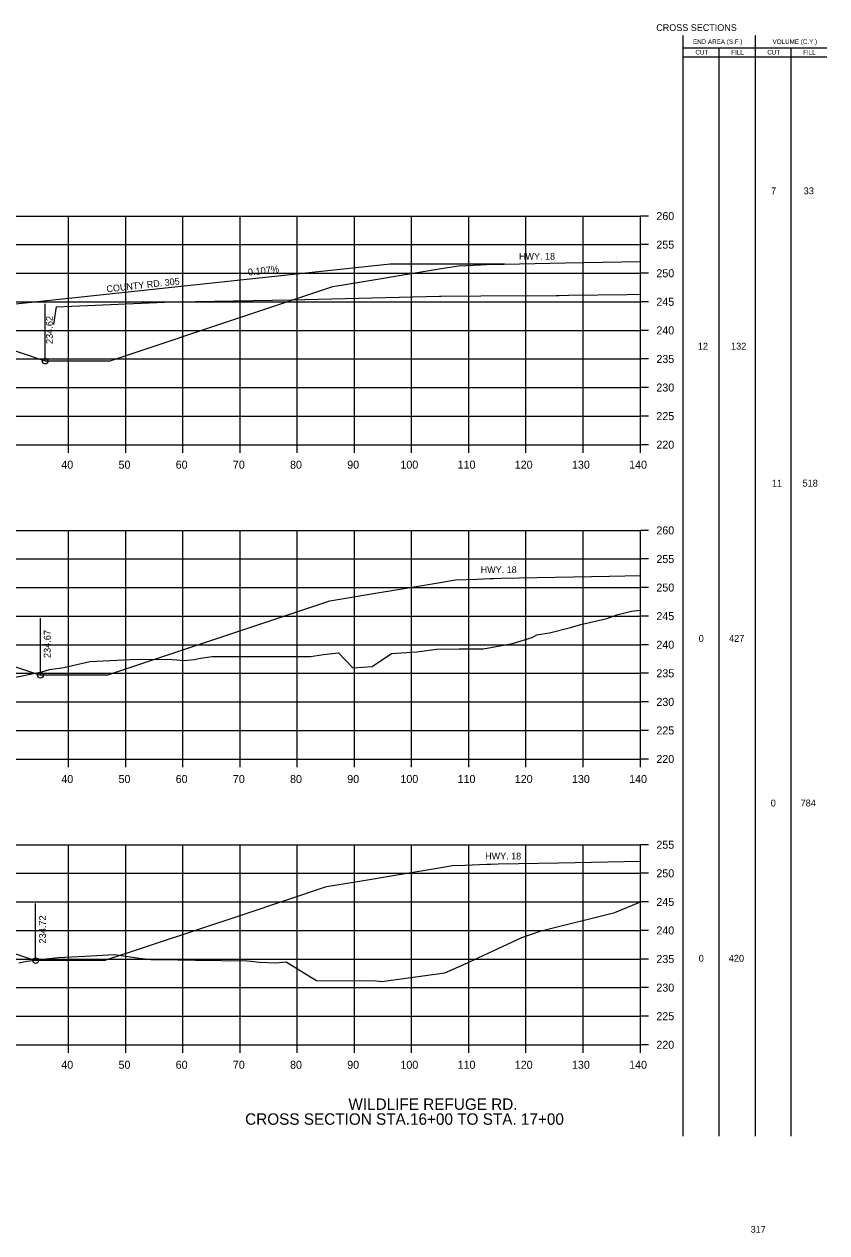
# Model space of a CAD drawing. Extents: x 1342547 to 1344156, y -1532351 to -1517216.
# Drawn here: x 1343110.4 to 1343250.8, y -1531727.8 to -1531516.3 of the extents above; entities that cross this region are included whole.
import ezdxf

# ---------------------------------------------------------------- set-up
doc = ezdxf.new("R2010")
doc.units = 0
for name, color, linetype in [('Level 2', 7, 'Continuous'), ('R_Axis', 7, 'Continuous'), ('R_Axis Annot', 7, 'Continuous'), ('R_Border Notes', 7, 'Continuous'), ('R_Draft', 7, 'Continuous'), ('R_Drive', 7, 'Continuous'), ('R_Exist Surface', 7, 'Continuous'), ('R_Fin Surface', 7, 'Continuous'), ('R_Grid', 7, 'Continuous'), ('R_No Plot', 7, 'Continuous'), ('R_Xsect Elev', 7, 'Continuous')]:
    doc.layers.add(name, color=color, linetype=linetype)

msp = doc.modelspace()

# ---------------------------------------------------------------- linework, layer by layer
at = {"layer": 'Level 2'}
for p, q in [((1343225.65, -1531710.93), (1343225.65, -1531518.32)), ((1343238.31, -1531710.93), (1343238.31, -1531518.32)), ((1343225.65, -1531520.48), (1343238.91, -1531520.48)), ((1343225.65, -1531522.05), (1343238.91, -1531522.05)), ((1343231.98, -1531710.93), (1343231.98, -1531520.48)), ((1343238.91, -1531520.48), (1343250.8, -1531520.48)), ((1343238.91, -1531522.05), (1343250.8, -1531522.05)), ((1343244.55, -1531710.93), (1343244.55, -1531520.48))]:
    msp.add_line(p, q, dxfattribs=at)
at = {"layer": 'R_Axis'}
for p, q in [((1343218.19, -1531589.93), (1343218.19, -1531549.93)), ((1343219.59, -1531549.93), (1343218.19, -1531549.93)), ((1343219.59, -1531554.93), (1343218.19, -1531554.93)), ((1343219.59, -1531559.93), (1343218.19, -1531559.93)), ((1343219.59, -1531564.93), (1343218.19, -1531564.93)), ((1343219.59, -1531569.93), (1343218.19, -1531569.93)), ((1343219.59, -1531574.93), (1343218.19, -1531574.93)), ((1343219.59, -1531579.93), (1343218.19, -1531579.93)), ((1343219.59, -1531584.93), (1343218.19, -1531584.93)), ((1342938.19, -1531589.93), (1343218.19, -1531589.93)), ((1343118.19, -1531591.33), (1343118.19, -1531589.93)), ((1343128.19, -1531591.33), (1343128.19, -1531589.93)), ((1343138.19, -1531591.33), (1343138.19, -1531589.93)), ((1343148.19, -1531591.33), (1343148.19, -1531589.93)), ((1343158.19, -1531591.33), (1343158.19, -1531589.93)), ((1343168.19, -1531591.33), (1343168.19, -1531589.93)), ((1343178.19, -1531591.33), (1343178.19, -1531589.93)), ((1343188.19, -1531591.33), (1343188.19, -1531589.93)), ((1343198.19, -1531591.33), (1343198.19, -1531589.93)), ((1343208.19, -1531591.33), (1343208.19, -1531589.93)), ((1343218.19, -1531591.33), (1343218.19, -1531589.93)), ((1343219.59, -1531589.93), (1343218.19, -1531589.93)), ((1343218.19, -1531644.93), (1343218.19, -1531604.93)), ((1343219.59, -1531604.93), (1343218.19, -1531604.93)), ((1343219.59, -1531609.93), (1343218.19, -1531609.93)), ((1343219.59, -1531614.93), (1343218.19, -1531614.93)), ((1343219.59, -1531619.93), (1343218.19, -1531619.93)), ((1343219.59, -1531624.93), (1343218.19, -1531624.93)), ((1343219.59, -1531629.93), (1343218.19, -1531629.93)), ((1343219.59, -1531634.93), (1343218.19, -1531634.93)), ((1343219.59, -1531639.93), (1343218.19, -1531639.93)), ((1342938.19, -1531644.93), (1343218.19, -1531644.93)), ((1343118.19, -1531646.33), (1343118.19, -1531644.93)), ((1343128.19, -1531646.33), (1343128.19, -1531644.93)), ((1343138.19, -1531646.33), (1343138.19, -1531644.93)), ((1343148.19, -1531646.33), (1343148.19, -1531644.93)), ((1343158.19, -1531646.33), (1343158.19, -1531644.93)), ((1343168.19, -1531646.33), (1343168.19, -1531644.93)), ((1343178.19, -1531646.33), (1343178.19, -1531644.93)), ((1343188.19, -1531646.33), (1343188.19, -1531644.93)), ((1343198.19, -1531646.33), (1343198.19, -1531644.93)), ((1343208.19, -1531646.33), (1343208.19, -1531644.93)), ((1343218.19, -1531646.33), (1343218.19, -1531644.93)), ((1343219.59, -1531644.93), (1343218.19, -1531644.93)), ((1343218.19, -1531694.93), (1343218.19, -1531659.93)), ((1343219.59, -1531659.93), (1343218.19, -1531659.93)), ((1343219.59, -1531664.93), (1343218.19, -1531664.93)), ((1343219.59, -1531669.93), (1343218.19, -1531669.93)), ((1343219.59, -1531674.93), (1343218.19, -1531674.93)), ((1343219.59, -1531679.93), (1343218.19, -1531679.93)), ((1343219.59, -1531684.93), (1343218.19, -1531684.93)), ((1343219.59, -1531689.93), (1343218.19, -1531689.93)), ((1342938.19, -1531694.93), (1343218.19, -1531694.93)), ((1343118.19, -1531696.33), (1343118.19, -1531694.93)), ((1343128.19, -1531696.33), (1343128.19, -1531694.93)), ((1343138.19, -1531696.33), (1343138.19, -1531694.93)), ((1343148.19, -1531696.33), (1343148.19, -1531694.93)), ((1343158.19, -1531696.33), (1343158.19, -1531694.93)), ((1343168.19, -1531696.33), (1343168.19, -1531694.93)), ((1343178.19, -1531696.33), (1343178.19, -1531694.93)), ((1343188.19, -1531696.33), (1343188.19, -1531694.93)), ((1343198.19, -1531696.33), (1343198.19, -1531694.93)), ((1343208.19, -1531696.33), (1343208.19, -1531694.93)), ((1343218.19, -1531696.33), (1343218.19, -1531694.93)), ((1343219.59, -1531694.93), (1343218.19, -1531694.93))]:
    msp.add_line(p, q, dxfattribs=at)
at = {"layer": 'R_Draft'}
for p, q in [((1343114.11, -1531575.31), (1343098.19, -1531570)), ((1343125.28, -1531575.31), (1343114.11, -1531575.31)), ((1343124.86, -1531630.26), (1343113.27, -1531630.26)), ((1343124.44, -1531680.21), (1343112.44, -1531680.21))]:
    msp.add_line(p, q, dxfattribs=at)
at = {"layer": 'R_Drive'}
for points in [[(1343088.19, -1531567.5), (1343174.44, -1531558.31)], [(1343174.44, -1531558.31), (1343194.44, -1531558.31)]]:
    msp.add_lwpolyline(points, dxfattribs=at)
at = {"layer": 'R_Exist Surface'}
for points in [[(1343115.6, -1531568.91), (1343116.07, -1531565.8), (1343116.1, -1531565.8), (1343136.32, -1531564.93), (1343136.87, -1531564.91), (1343137.03, -1531564.91), (1343157.16, -1531564.61), (1343183.07, -1531563.94), (1343183.33, -1531563.94), (1343190.3, -1531563.89), (1343203.48, -1531563.83), (1343203.97, -1531563.83), (1343205.7, -1531563.77), (1343215.87, -1531563.65), (1343218.19, -1531563.61)], [(1343106.37, -1531631.14), (1343113.55, -1531629.67), (1343114.88, -1531629.28), (1343117.36, -1531628.91), (1343121.94, -1531627.85), (1343128.98, -1531627.51), (1343135.52, -1531627.44), (1343137.13, -1531627.57), (1343138.42, -1531627.7), (1343140.14, -1531627.5), (1343141.25, -1531627.29), (1343143.29, -1531627.01), (1343160.5, -1531626.97), (1343162.79, -1531626.63), (1343165.41, -1531626.37), (1343167.91, -1531628.98), (1343171.31, -1531628.74), (1343174.69, -1531626.48), (1343179.12, -1531626.15), (1343182.55, -1531625.71), (1343186.48, -1531625.67), (1343190.78, -1531625.68), (1343195.82, -1531624.73), (1343199.25, -1531623.67), (1343200.08, -1531623.23), (1343200.78, -1531623.1), (1343202.28, -1531622.84), (1343205.99, -1531621.94), (1343207.81, -1531621.42), (1343212.3, -1531620.32), (1343214.05, -1531619.73), (1343216.65, -1531619.04), (1343218.19, -1531618.87)], [(1343109.52, -1531680.61), (1343110.92, -1531680.33), (1343113.72, -1531679.97), (1343116.36, -1531679.67), (1343121.11, -1531679.44), (1343126.2, -1531679.15), (1343130.61, -1531679.77), (1343132.6, -1531679.99), (1343134.17, -1531680.02), (1343140.39, -1531680.15), (1343149.41, -1531680.26), (1343150.06, -1531680.31), (1343151.58, -1531680.45), (1343154.44, -1531680.6), (1343156.27, -1531680.42), (1343160.69, -1531683.14), (1343161.58, -1531683.7), (1343171.96, -1531683.72), (1343172.99, -1531683.86), (1343174.18, -1531683.67), (1343183.97, -1531682.37), (1343187.34, -1531680.87), (1343197.44, -1531676.14), (1343200.86, -1531674.97), (1343200.93, -1531674.95), (1343201.08, -1531674.92), (1343213.71, -1531671.81), (1343218.19, -1531669.94)]]:
    msp.add_lwpolyline(points, dxfattribs=at)
at = {"layer": 'R_Fin Surface'}
for points in [[(1343125.28, -1531575.31), (1343149.88, -1531567.11), (1343164.4, -1531562.27), (1343169.44, -1531561.43), (1343178.12, -1531559.98), (1343183.38, -1531559.11), (1343186.4, -1531558.61), (1343190.22, -1531558.45), (1343192.4, -1531558.37), (1343193.12, -1531558.35), (1343194.4, -1531558.33), (1343205.02, -1531558.11), (1343218.19, -1531557.85)], [(1343124.86, -1531630.26), (1343149.38, -1531622.08), (1343163.86, -1531617.26), (1343172.55, -1531615.81), (1343177.59, -1531614.97), (1343182.85, -1531614.1), (1343185.86, -1531613.59), (1343189.68, -1531613.44), (1343191.86, -1531613.35), (1343192.59, -1531613.34), (1343193.86, -1531613.31), (1343212.79, -1531612.93), (1343218.19, -1531612.83)], [(1343037.81, -1531632.02), (1343058.19, -1531625.23), (1343061.67, -1531624.36), (1343068.19, -1531622.73), (1343078.19, -1531622.53), (1343088.19, -1531622.73), (1343094.71, -1531624.36), (1343098.19, -1531625.23), (1343113.27, -1531630.26)], [(1343124.44, -1531680.21), (1343148.89, -1531672.06), (1343163.33, -1531667.25), (1343168.38, -1531666.4), (1343177.06, -1531664.96), (1343182.31, -1531664.08), (1343185.33, -1531663.58), (1343187.51, -1531663.49), (1343191.33, -1531663.34), (1343192.05, -1531663.33), (1343193.33, -1531663.3), (1343203.95, -1531663.09), (1343218.19, -1531662.8)], [(1343037.8, -1531682.25), (1343058.19, -1531675.46), (1343061.67, -1531674.59), (1343068.19, -1531672.96), (1343078.19, -1531672.76), (1343088.19, -1531672.96), (1343094.71, -1531674.59), (1343098.19, -1531675.46), (1343112.44, -1531680.21)]]:
    msp.add_lwpolyline(points, dxfattribs=at)
at = {"layer": 'R_Grid'}
for p, q in [((1342938.19, -1531549.93), (1343218.19, -1531549.93)), ((1342938.19, -1531549.93), (1343218.19, -1531549.93)), ((1343118.19, -1531589.93), (1343118.19, -1531549.93)), ((1343118.19, -1531589.93), (1343118.19, -1531549.93)), ((1343128.19, -1531589.93), (1343128.19, -1531549.93)), ((1343128.19, -1531589.93), (1343128.19, -1531549.93)), ((1343138.19, -1531589.93), (1343138.19, -1531549.93)), ((1343138.19, -1531589.93), (1343138.19, -1531549.93)), ((1343148.19, -1531589.93), (1343148.19, -1531549.93)), ((1343148.19, -1531589.93), (1343148.19, -1531549.93)), ((1343158.19, -1531589.93), (1343158.19, -1531549.93)), ((1343158.19, -1531589.93), (1343158.19, -1531549.93)), ((1343168.19, -1531589.93), (1343168.19, -1531549.93)), ((1343168.19, -1531589.93), (1343168.19, -1531549.93)), ((1343178.19, -1531589.93), (1343178.19, -1531549.93)), ((1343178.19, -1531589.93), (1343178.19, -1531549.93)), ((1343188.19, -1531589.93), (1343188.19, -1531549.93)), ((1343188.19, -1531589.93), (1343188.19, -1531549.93)), ((1343198.19, -1531589.93), (1343198.19, -1531549.93)), ((1343198.19, -1531589.93), (1343198.19, -1531549.93)), ((1343208.19, -1531589.93), (1343208.19, -1531549.93)), ((1343208.19, -1531589.93), (1343208.19, -1531549.93)), ((1343218.19, -1531589.93), (1343218.19, -1531549.93)), ((1343218.19, -1531589.93), (1343218.19, -1531549.93)), ((1342938.19, -1531554.93), (1343218.19, -1531554.93)), ((1342938.19, -1531554.93), (1343218.19, -1531554.93)), ((1342938.19, -1531559.93), (1343218.19, -1531559.93)), ((1342938.19, -1531559.93), (1343218.19, -1531559.93)), ((1342938.19, -1531564.93), (1343218.19, -1531564.93)), ((1342938.19, -1531564.93), (1343218.19, -1531564.93)), ((1342938.19, -1531569.93), (1343218.19, -1531569.93)), ((1342938.19, -1531569.93), (1343218.19, -1531569.93)), ((1342938.19, -1531574.93), (1343218.19, -1531574.93)), ((1342938.19, -1531574.93), (1343218.19, -1531574.93)), ((1342938.19, -1531579.93), (1343218.19, -1531579.93)), ((1342938.19, -1531579.93), (1343218.19, -1531579.93)), ((1342938.19, -1531584.93), (1343218.19, -1531584.93)), ((1342938.19, -1531584.93), (1343218.19, -1531584.93)), ((1342938.19, -1531589.93), (1343218.19, -1531589.93)), ((1342938.19, -1531589.93), (1343218.19, -1531589.93)), ((1342938.19, -1531604.93), (1343218.19, -1531604.93)), ((1343118.19, -1531644.93), (1343118.19, -1531604.93)), ((1343128.19, -1531644.93), (1343128.19, -1531604.93)), ((1343138.19, -1531644.93), (1343138.19, -1531604.93)), ((1343148.19, -1531644.93), (1343148.19, -1531604.93)), ((1343158.19, -1531644.93), (1343158.19, -1531604.93)), ((1343168.19, -1531644.93), (1343168.19, -1531604.93)), ((1343178.19, -1531644.93), (1343178.19, -1531604.93)), ((1343188.19, -1531644.93), (1343188.19, -1531604.93)), ((1343198.19, -1531644.93), (1343198.19, -1531604.93)), ((1343208.19, -1531644.93), (1343208.19, -1531604.93)), ((1343218.19, -1531644.93), (1343218.19, -1531604.93)), ((1342938.19, -1531609.93), (1343218.19, -1531609.93)), ((1342938.19, -1531614.93), (1343218.19, -1531614.93)), ((1342938.19, -1531619.93), (1343218.19, -1531619.93)), ((1342938.19, -1531624.93), (1343218.19, -1531624.93)), ((1342938.19, -1531629.93), (1343218.19, -1531629.93)), ((1342938.19, -1531634.93), (1343218.19, -1531634.93)), ((1342938.19, -1531639.93), (1343218.19, -1531639.93)), ((1342938.19, -1531644.93), (1343218.19, -1531644.93)), ((1342938.19, -1531659.93), (1343218.19, -1531659.93)), ((1343118.19, -1531694.93), (1343118.19, -1531659.93)), ((1343128.19, -1531694.93), (1343128.19, -1531659.93)), ((1343138.19, -1531694.93), (1343138.19, -1531659.93)), ((1343148.19, -1531694.93), (1343148.19, -1531659.93)), ((1343158.19, -1531694.93), (1343158.19, -1531659.93)), ((1343168.19, -1531694.93), (1343168.19, -1531659.93)), ((1343178.19, -1531694.93), (1343178.19, -1531659.93)), ((1343188.19, -1531694.93), (1343188.19, -1531659.93)), ((1343198.19, -1531694.93), (1343198.19, -1531659.93)), ((1343208.19, -1531694.93), (1343208.19, -1531659.93)), ((1343218.19, -1531694.93), (1343218.19, -1531659.93)), ((1342938.19, -1531664.93), (1343218.19, -1531664.93)), ((1342938.19, -1531669.93), (1343218.19, -1531669.93)), ((1342938.19, -1531674.93), (1343218.19, -1531674.93)), ((1342938.19, -1531679.93), (1343218.19, -1531679.93)), ((1342938.19, -1531684.93), (1343218.19, -1531684.93)), ((1342938.19, -1531689.93), (1343218.19, -1531689.93)), ((1342938.19, -1531694.93), (1343218.19, -1531694.93))]:
    msp.add_line(p, q, dxfattribs=at)
at = {"layer": 'R_No Plot'}
for centre in [(1343114.11, -1531575.31), (1343113.27, -1531630.26), (1343112.44, -1531680.21)]:
    msp.add_circle(centre, 0.5, dxfattribs=at)
at = {"layer": 'R_Xsect Elev'}
for p, q in [((1343114.11, -1531575.31), (1343114.11, -1531565.31)), ((1343113.27, -1531630.26), (1343113.27, -1531620.26)), ((1343112.44, -1531680.21), (1343112.44, -1531670.21))]:
    msp.add_line(p, q, dxfattribs=at)

# ---------------------------------------------------------------- texts
at = {"layer": 'Level 2'}
for s, height, p in [('END AREA (S.F.)', 0.7937, (1343227.4, -1531519.8)), ('VOLUME (C.Y.)', 0.7937, (1343241.31, -1531519.8)), ('CUT', 0.794, (1343227.82, -1531521.66)), ('FILL', 0.794, (1343234.08, -1531521.66)), ('CUT', 0.794, (1343240.39, -1531521.66)), ('FILL', 0.794, (1343246.66, -1531521.66)), ('7', 1.2, (1343241.05, -1531546.12)), ('33', 1.2, (1343246.75, -1531546.12)), ('12', 1.2, (1343228.24, -1531573.29)), ('132', 1.2, (1343234.04, -1531573.29)), ('11', 1.2, (1343241.19, -1531597.26)), ('518', 1.2, (1343246.55, -1531597.26)), ('0', 1.2, (1343228.39, -1531624.43)), ('427', 1.2, (1343233.7, -1531624.43)), ('0', 1.2, (1343240.99, -1531653.23)), ('784', 1.2, (1343246.21, -1531653.23)), ('0', 1.2, (1343228.39, -1531680.4)), ('420', 1.2, (1343233.65, -1531680.4))]:
    msp.add_text(s, height=height, dxfattribs=at).set_placement(p)
at = {"layer": 'R_Axis Annot'}
for s, p in [('260', (1343220.99, -1531550.63)), ('255', (1343220.99, -1531555.63)), ('250', (1343220.99, -1531560.63)), ('245', (1343220.99, -1531565.63)), ('240', (1343220.99, -1531570.63)), ('235', (1343220.99, -1531575.63)), ('230', (1343220.99, -1531580.63)), ('225', (1343220.99, -1531585.63)), ('220', (1343220.99, -1531590.63)), ('40', (1343116.93, -1531594.13)), ('50', (1343126.93, -1531594.13)), ('60', (1343136.93, -1531594.13)), ('70', (1343146.93, -1531594.13)), ('80', (1343156.93, -1531594.13)), ('90', (1343166.93, -1531594.13)), ('100', (1343176.23, -1531594.13)), ('110', (1343186.23, -1531594.13)), ('120', (1343196.23, -1531594.13)), ('130', (1343206.23, -1531594.13)), ('140', (1343216.23, -1531594.13)), ('260', (1343220.99, -1531605.63)), ('255', (1343220.99, -1531610.63)), ('250', (1343220.99, -1531615.63)), ('245', (1343220.99, -1531620.63)), ('240', (1343220.99, -1531625.63)), ('235', (1343220.99, -1531630.63)), ('230', (1343220.99, -1531635.63)), ('225', (1343220.99, -1531640.63)), ('220', (1343220.99, -1531645.63)), ('40', (1343116.93, -1531649.13)), ('50', (1343126.93, -1531649.13)), ('60', (1343136.93, -1531649.13)), ('70', (1343146.93, -1531649.13)), ('80', (1343156.93, -1531649.13)), ('90', (1343166.93, -1531649.13)), ('100', (1343176.23, -1531649.13)), ('110', (1343186.23, -1531649.13)), ('120', (1343196.23, -1531649.13)), ('130', (1343206.23, -1531649.13)), ('140', (1343216.23, -1531649.13)), ('255', (1343220.99, -1531660.63)), ('250', (1343220.99, -1531665.63)), ('245', (1343220.99, -1531670.63)), ('240', (1343220.99, -1531675.63)), ('235', (1343220.99, -1531680.63)), ('230', (1343220.99, -1531685.63)), ('225', (1343220.99, -1531690.63)), ('220', (1343220.99, -1531695.63)), ('40', (1343116.93, -1531699.13)), ('50', (1343126.93, -1531699.13)), ('60', (1343136.93, -1531699.13)), ('70', (1343146.93, -1531699.13)), ('80', (1343156.93, -1531699.13)), ('90', (1343166.93, -1531699.13)), ('100', (1343176.23, -1531699.13)), ('110', (1343186.23, -1531699.13)), ('120', (1343196.23, -1531699.13)), ('130', (1343206.23, -1531699.13)), ('140', (1343216.23, -1531699.13))]:
    msp.add_text(s, height=1.4, dxfattribs=at).set_placement(p)
at = {"layer": 'R_Border Notes'}
for s, height, p in [('CROSS SECTIONS', 1.1775, (1343220.97, -1531517.54)), ('HWY. 18', 1.178, (1343196.97, -1531557.55)), ('HWY. 18', 1.178, (1343190.26, -1531612.4)), ('HWY. 18', 1.178, (1343191.05, -1531662.51)), ('317', 1.178, (1343237.48, -1531727.82))]:
    msp.add_text(s, height=height, dxfattribs=at).set_placement(p)
msp.add_text('COUNTY RD. 305', height=1.1775, rotation=6.2791, dxfattribs=at).set_placement((1343124.89, -1531563.28))
at = {"layer": 'R_Draft'}
for s, p in [('WILDLIFE REFUGE RD.', (1343167.14, -1531706.32)), ('CROSS SECTION STA.16+00 TO STA. 17+00', (1343149.08, -1531708.93))]:
    msp.add_text(s, height=2, dxfattribs=at).set_placement(p)
at = {"layer": 'R_Xsect Elev'}
for s, rotation, p in [('0.107%', 6.0825, (1343149.63, -1531560.35)), ('234.62', 90, (1343115.44, -1531572.31)), ('234.67', 90, (1343115.07, -1531627.26)), ('234.72', 90, (1343114.24, -1531677.21))]:
    msp.add_text(s, height=1.2, rotation=rotation, dxfattribs=at).set_placement(p)

doc.saveas('drawing.dxf')
